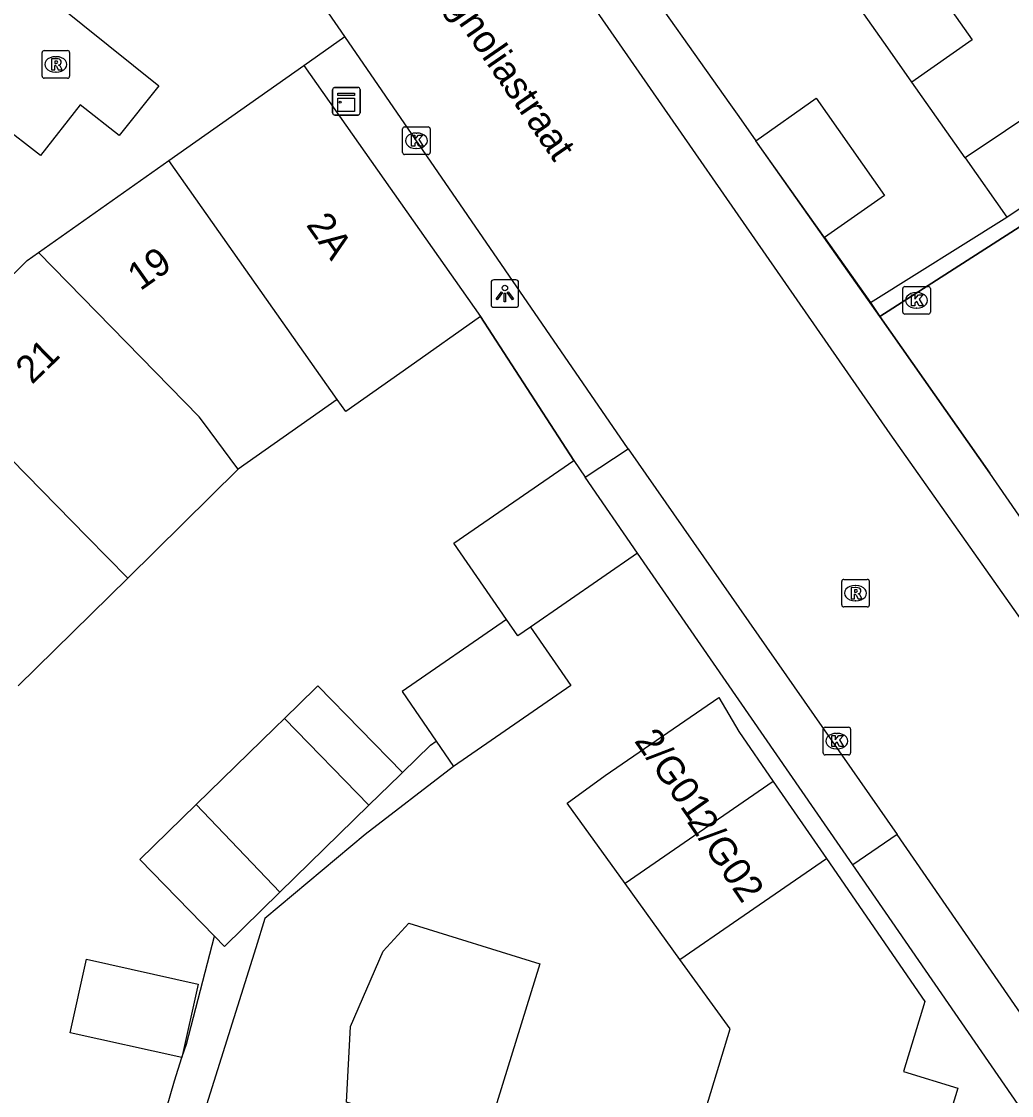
# Model space of a CAD drawing. Extents: x 161845 to 162341, y 381620 to 382158.
# Drawn here: x 161973.96 to 162009.89, y 381891.32 to 381930.27 of the extents above; entities that cross this region are included whole.
import ezdxf

# ---------------------------------------------------------------- set-up
doc = ezdxf.new("R2010")
doc.units = 0
for name, color, linetype in [('IMGEO_Kast', 7, 'Continuous'), ('IMGEO_Kolk', 7, 'Continuous'), ('IMGEO_Lichtpunt', 7, 'Continuous'), ('IMGEO_Muur', 7, 'Continuous'), ('IMGEO_Openbare_ruimte_label', 7, 'Continuous'), ('IMGEO_Pand', 7, 'Continuous'), ('IMGEO_Pand_nummerreeks', 7, 'Continuous'), ('IMGEO_Parkeervlak_gesloten', 7, 'Continuous'), ('IMGEO_Rijbaan_lokaal_open', 7, 'Continuous'), ('IMGEO_Rioolput', 7, 'Continuous'), ('IMGEO_Voetpad_halfverhard', 7, 'Continuous'), ('IMGEO_Voetpad_open', 7, 'Continuous')]:
    doc.layers.add(name, color=color, linetype=linetype)

msp = doc.modelspace()

# ---------------------------------------------------------------- linework, layer by layer
at = {"layer": 'IMGEO_Kast'}
for p, q in [((161985.253, 381926.954), (161985.253, 381927.795)), ((161985.253, 381927.795), (161985.253, 381926.954)), ((161985.328, 381927.879), (161986.169, 381927.879)), ((161986.169, 381927.879), (161985.328, 381927.879)), ((161986.253, 381927.804), (161986.253, 381926.963)), ((161986.253, 381926.963), (161986.253, 381927.804)), ((161986.178, 381926.879), (161985.337, 381926.879)), ((161985.337, 381926.879), (161986.178, 381926.879))]:
    msp.add_line(p, q, dxfattribs=at)
for points in [[(161985.448, 381927.669), (161986.048, 381927.669), (161986.048, 381927.584), (161985.448, 381927.584), (161985.448, 381927.669)], [(161985.448, 381927.494), (161986.048, 381927.494), (161986.048, 381927.005), (161985.448, 381927.005), (161985.448, 381927.494)]]:
    msp.add_lwpolyline(points, dxfattribs=at)
msp.add_circle((161985.532, 381927.343), 0.0377, dxfattribs=at)
for centre, start, end in [((161985.331, 381927.801), 92.4484, 184.2845), ((161985.331, 381927.801), 92.4484, 184.2845), ((161986.175, 381927.801), 2.4484, 94.2845), ((161986.175, 381927.801), 2.4484, 94.2845), ((161985.331, 381926.957), 182.4484, 274.2845), ((161985.331, 381926.957), 182.4484, 274.2845), ((161986.175, 381926.957), 272.4484, 4.2845), ((161986.175, 381926.957), 272.4484, 4.2845)]:
    msp.add_arc(centre, 0.0779, start, end, dxfattribs=at)
at = {"layer": 'IMGEO_Kolk'}
for p, q in [((161987.794, 381925.522), (161987.794, 381926.374)), ((161987.869, 381926.448), (161988.721, 381926.448)), ((161988.282, 381926.228), (161988.307, 381926.228)), ((161988.795, 381926.374), (161988.795, 381925.522)), ((161988.721, 381925.448), (161987.869, 381925.448)), ((161988.305, 381925.668), (161988.28, 381925.668)), ((162005.945, 381919.733), (162005.945, 381920.585)), ((162006.02, 381920.659), (162006.872, 381920.659)), ((162006.433, 381920.439), (162006.458, 381920.439)), ((162006.946, 381920.585), (162006.946, 381919.733)), ((162006.872, 381919.659), (162006.02, 381919.659)), ((162006.456, 381919.879), (162006.431, 381919.879)), ((162003.052, 381903.75), (162003.052, 381904.602)), ((162003.127, 381904.676), (162003.979, 381904.676)), ((162003.54, 381904.456), (162003.565, 381904.456)), ((162004.053, 381904.602), (162004.053, 381903.75)), ((162003.979, 381903.676), (162003.127, 381903.676)), ((162003.563, 381903.896), (162003.538, 381903.896))]:
    msp.add_line(p, q, dxfattribs=at)
for points in [[(161987.794, 381925.522), (161987.794, 381926.374)], [(161987.869, 381926.448), (161988.721, 381926.448)], [(161988.795, 381926.374), (161988.795, 381925.522)], [(161988.115, 381926.148), (161988.238, 381926.148), (161988.238, 381925.997), (161988.368, 381926.148), (161988.532, 381926.148), (161988.386, 381925.997), (161988.539, 381925.748), (161988.387, 381925.748), (161988.302, 381925.912), (161988.238, 381925.845), (161988.238, 381925.748), (161988.115, 381925.748), (161988.115, 381926.148)], [(161988.721, 381925.448), (161987.869, 381925.448)], [(162005.945, 381919.733), (162005.945, 381920.585)], [(162006.02, 381920.659), (162006.872, 381920.659)], [(162006.266, 381920.359), (162006.389, 381920.359), (162006.389, 381920.208), (162006.519, 381920.359), (162006.683, 381920.359), (162006.537, 381920.208), (162006.69, 381919.959), (162006.538, 381919.959), (162006.453, 381920.123), (162006.389, 381920.056), (162006.389, 381919.959), (162006.266, 381919.959), (162006.266, 381920.359)], [(162006.946, 381920.585), (162006.946, 381919.733)], [(162006.872, 381919.659), (162006.02, 381919.659)], [(162003.052, 381903.75), (162003.052, 381904.602)], [(162003.127, 381904.676), (162003.979, 381904.676)], [(162003.373, 381904.376), (162003.496, 381904.376), (162003.496, 381904.225), (162003.626, 381904.376), (162003.79, 381904.376), (162003.644, 381904.225), (162003.797, 381903.976), (162003.645, 381903.976), (162003.56, 381904.14), (162003.496, 381904.073), (162003.496, 381903.976), (162003.373, 381903.976), (162003.373, 381904.376)], [(162004.053, 381904.602), (162004.053, 381903.75)], [(162003.979, 381903.676), (162003.127, 381903.676)]]:
    msp.add_lwpolyline(points, dxfattribs=at)
for centre, start, end in [((161987.871, 381926.372), 91.552, 178.448), ((161987.871, 381926.372), 91.552, 178.448), ((161988.719, 381926.372), 1.552, 88.448), ((161988.719, 381926.372), 1.552, 88.448), ((161987.871, 381925.524), 181.552, 268.448), ((161987.871, 381925.524), 181.552, 268.448), ((161988.719, 381925.524), 271.552, 358.448), ((161988.719, 381925.524), 271.552, 358.448), ((162006.022, 381920.583), 91.552, 178.448), ((162006.022, 381920.583), 91.552, 178.448), ((162006.87, 381920.583), 1.552, 88.448), ((162006.87, 381920.583), 1.552, 88.448), ((162006.022, 381919.735), 181.552, 268.448), ((162006.022, 381919.735), 181.552, 268.448), ((162006.87, 381919.735), 271.552, 358.448), ((162006.87, 381919.735), 271.552, 358.448), ((162003.129, 381904.6), 91.552, 178.448), ((162003.129, 381904.6), 91.552, 178.448), ((162003.977, 381904.6), 1.552, 88.448), ((162003.977, 381904.6), 1.552, 88.448), ((162003.129, 381903.752), 181.552, 268.448), ((162003.129, 381903.752), 181.552, 268.448), ((162003.977, 381903.752), 271.552, 358.448), ((162003.977, 381903.752), 271.552, 358.448)]:
    msp.add_arc(centre, 0.0765, start, end, dxfattribs=at)
for centre, major_axis, ratio, start_param, end_param in [((161988.281, 381925.948), (-0.387, 0.002), 0.722429, 4.712389, 7.853982), ((161988.306, 381925.948), (-0.39, 0.002), 0.717154, 1.570796, 4.712389), ((162006.432, 381920.159), (-0.387, 0.002), 0.722429, 4.712389, 7.853982), ((162006.457, 381920.159), (-0.39, 0.002), 0.717154, 1.570796, 4.712389), ((162003.539, 381904.176), (-0.387, 0.002), 0.722429, 4.712389, 7.853982), ((162003.564, 381904.176), (-0.39, 0.002), 0.717154, 1.570796, 4.712389)]:
    msp.add_ellipse(centre, major_axis=major_axis, ratio=ratio, start_param=start_param, end_param=end_param, dxfattribs=at)
at = {"layer": 'IMGEO_Lichtpunt'}
for p, q in [((161991.007, 381920.809), (161991.007, 381920.002)), ((161991.007, 381920.809), (161991.007, 381920.002)), ((161991.909, 381920.904), (161991.101, 381920.904)), ((161991.909, 381920.904), (161991.101, 381920.904)), ((161992.003, 381920.002), (161992.003, 381920.809)), ((161992.003, 381920.002), (161992.003, 381920.809)), ((161991.101, 381919.908), (161991.909, 381919.908)), ((161991.101, 381919.908), (161991.909, 381919.908))]:
    msp.add_line(p, q, dxfattribs=at)
for points in [[(161991.381, 381920.473), (161991.42, 381920.445), (161991.232, 381920.183), (161991.194, 381920.21), (161991.381, 381920.473)], [(161991.483, 381920.425), (161991.53, 381920.425), (161991.53, 381920.103), (161991.483, 381920.103), (161991.483, 381920.425)], [(161991.593, 381920.445), (161991.631, 381920.472), (161991.818, 381920.21), (161991.779, 381920.182), (161991.593, 381920.445)]]:
    msp.add_lwpolyline(points, dxfattribs=at)
msp.add_circle((161991.506, 381920.607), 0.0994, dxfattribs=at)
for centre, start, end in [((161991.101, 381920.809), 90, 180), ((161991.101, 381920.809), 90, 180), ((161991.909, 381920.809), 0, 90), ((161991.909, 381920.809), 0, 90), ((161991.101, 381920.002), 180, 270), ((161991.101, 381920.002), 180, 270), ((161991.909, 381920.002), 270, 0), ((161991.909, 381920.002), 270, 360)]:
    msp.add_arc(centre, 0.0946, start, end, dxfattribs=at)
at = {"layer": 'IMGEO_Muur'}
for points in [[(162029.183, 381935.015), (162005.116, 381919.57)], [(162005.116, 381919.57), (162000.617, 381925.947)], [(161994.005, 381914.35), (161990.625, 381919.573)], [(162005.116, 381919.57), (162009.099, 381913.886)]]:
    msp.add_lwpolyline(points, dxfattribs=at)
at = {"layer": 'IMGEO_Pand'}
for points in [[(162002.916, 381941.812), (162005.794, 381937.723), (162007.393, 381935.452), (162005.352, 381934.022), (162008.461, 381929.604), (162006.277, 381928.066)], [(162006.277, 381928.066), (162005.398, 381929.314), (162000, 381936.981), (161998.693, 381938.837)], [(161996.815, 381937.513), (161995.954, 381932.533), (161999.696, 381927.253), (162000.002, 381926.821), (162000.617, 381925.947)], [(161979.313, 381925.229), (161984.206, 381928.679)], [(161984.206, 381928.679), (161990.625, 381919.573)], [(162009.717, 381923.179), (162014.054, 381926.081), (162012.595, 381928.262), (162008.206, 381925.326)], [(162008.206, 381925.326), (162006.277, 381928.066)], [(162000.617, 381925.947), (162002.808, 381927.49), (162005.286, 381923.965), (162003.111, 381922.434)], [(161974.578, 381921.891), (161979.313, 381925.229)], [(161985.421, 381916.567), (161979.313, 381925.229)], [(162008.206, 381925.326), (162009.717, 381923.179)], [(162004.775, 381920.086), (162009.717, 381923.179)], [(162003.111, 381922.434), (162004.775, 381920.086)], [(161970.27, 381917.775), (161974.166, 381921.601), (161974.578, 381921.891)], [(161981.824, 381914.031), (161981.776, 381914.096), (161980.569, 381915.731), (161980.415, 381915.939), (161974.578, 381921.891)], [(161990.625, 381919.573), (161988.026, 381917.741), (161985.733, 381916.124), (161985.421, 381916.567)], [(161970.27, 381917.775), (161976.351, 381911.583), (161977.818, 381910.089)], [(161985.421, 381916.567), (161981.824, 381914.031)], [(161991.563, 381908.581), (161989.654, 381911.35), (161994.005, 381914.35)], [(161994.005, 381914.35), (161994.422, 381913.745)], [(161981.824, 381914.031), (161977.818, 381910.089)], [(161996.322, 381910.989), (161994.422, 381913.745)], [(161996.322, 381910.989), (161992.438, 381908.312)], [(161977.818, 381910.089), (161973.841, 381906.177)], [(161991.563, 381908.581), (161987.776, 381905.971), (161989.015, 381904.173)], [(161992.438, 381908.312), (161993.899, 381906.192), (161989.645, 381903.259)], [(161992.438, 381908.312), (161991.973, 381907.988), (161991.563, 381908.581)], [(161983.505, 381904.991), (161984.638, 381906.096), (161984.723, 381906.18), (161987.79, 381903.036)], [(161995.867, 381899.01), (161993.763, 381901.918), (161995.146, 381902.927), (161999.266, 381905.759), (162000, 381904.52), (162001.246, 381902.712)], [(161980.309, 381901.873), (161983.157, 381904.652), (161983.505, 381904.991)], [(161983.505, 381904.991), (161986.575, 381901.85)], [(161989.015, 381904.173), (161989.645, 381903.259)], [(161987.79, 381903.036), (161987.705, 381902.952), (161986.575, 381901.85)], [(162001.246, 381902.712), (161995.867, 381899.01)], [(162001.246, 381902.712), (162003.176, 381899.912)], [(161980.309, 381901.873), (161978.261, 381899.875), (161980.968, 381897.1)], [(161983.343, 381898.697), (161980.309, 381901.873)], [(161986.575, 381901.85), (161983.343, 381898.697)], [(161997.86, 381896.255), (162000, 381897.727), (162003.176, 381899.912)], [(162003.176, 381899.912), (162006.744, 381894.733), (162005.97, 381892.19), (162007.941, 381891.591), (162005.854, 381884.732)], [(161997.86, 381896.255), (161995.867, 381899.01)], [(161980.968, 381897.1), (161981.328, 381896.731), (161983.343, 381898.697)], [(161990.737, 381889.536), (161985.754, 381891.086), (161985.908, 381893.822), (161987.091, 381896.551), (161988.024, 381897.575), (161992.777, 381896.096), (161990.737, 381889.536)], [(161979.78, 381892.696), (161975.731, 381893.595), (161976.323, 381896.263), (161980.372, 381895.364), (161979.78, 381892.696)], [(161997.695, 381887.216), (161999.681, 381893.737), (161997.86, 381896.255)]]:
    msp.add_lwpolyline(points, dxfattribs=at)
at = {"layer": 'IMGEO_Parkeervlak_gesloten'}
msp.add_lwpolyline([(162005.116, 381919.57), (162029.183, 381935.015), (162031.394, 381936.463)], dxfattribs=at)
at = {"layer": 'IMGEO_Rijbaan_lokaal_open'}
for points in [[(161992.276, 381934.334), (162005.472, 381915.32), (162010.266, 381908.536), (162014.832, 381902.075)], [(161985.7, 381929.725), (161984.055, 381932.119)], [(161995.982, 381914.769), (161985.7, 381929.725)], [(161995.982, 381914.769), (162005.739, 381900.791)], [(162016.258, 381885.569), (162005.739, 381900.791)]]:
    msp.add_lwpolyline(points, dxfattribs=at)
at = {"layer": 'IMGEO_Rioolput'}
for p, q in [((161974.711, 381928.29), (161974.711, 381929.142)), ((161974.786, 381929.216), (161975.638, 381929.216)), ((161975.199, 381928.996), (161975.224, 381928.996)), ((161975.712, 381929.142), (161975.712, 381928.29)), ((161975.638, 381928.216), (161974.786, 381928.216)), ((161975.222, 381928.436), (161975.197, 381928.436)), ((162003.731, 381909.114), (162003.731, 381909.966)), ((162003.806, 381910.04), (162004.658, 381910.04)), ((162004.732, 381909.966), (162004.732, 381909.114)), ((162004.219, 381909.82), (162004.244, 381909.82)), ((162004.242, 381909.26), (162004.217, 381909.26)), ((162004.658, 381909.04), (162003.806, 381909.04))]:
    msp.add_line(p, q, dxfattribs=at)
for points in [[(161974.711, 381928.29), (161974.711, 381929.142)], [(161974.786, 381929.216), (161975.638, 381929.216)], [(161975.3, 381928.914), (161975.048, 381928.916), (161975.048, 381928.516)], [(161975.712, 381929.142), (161975.712, 381928.29)], [(161975.048, 381928.516), (161975.172, 381928.516), (161975.172, 381928.678), (161975.183, 381928.678)], [(161975.226, 381928.835), (161975.172, 381928.835), (161975.172, 381928.754)], [(161975.172, 381928.754), (161975.224, 381928.754)], [(161975.23, 381928.649), (161975.301, 381928.516), (161975.441, 381928.516), (161975.376, 381928.642)], [(161975.638, 381928.216), (161974.786, 381928.216)], [(162003.731, 381909.114), (162003.731, 381909.966)], [(162003.806, 381910.04), (162004.658, 381910.04)], [(162004.732, 381909.966), (162004.732, 381909.114)], [(162004.32, 381909.738), (162004.068, 381909.74), (162004.068, 381909.34)], [(162004.068, 381909.34), (162004.192, 381909.34), (162004.192, 381909.502), (162004.203, 381909.502)], [(162004.246, 381909.659), (162004.192, 381909.659), (162004.192, 381909.578)], [(162004.192, 381909.578), (162004.244, 381909.578)], [(162004.25, 381909.473), (162004.321, 381909.34), (162004.461, 381909.34), (162004.396, 381909.466)], [(162004.658, 381909.04), (162003.806, 381909.04)]]:
    msp.add_lwpolyline(points, dxfattribs=at)
for centre, radius, start, end in [((161974.788, 381929.14), 0.0765, 91.552, 178.448), ((161974.788, 381929.14), 0.0765, 91.552, 178.448), ((161975.299, 381928.804), 0.109, 350.3612, 89.416), ((161975.636, 381929.14), 0.0765, 1.552, 88.448), ((161975.636, 381929.14), 0.0765, 1.552, 88.448), ((161975.182, 381928.625), 0.0533, 26.0293, 88.6989), ((161975.208, 381928.943), 0.19, 274.7715, 282.9687), ((161975.232, 381928.739), 0.0964, 77.0061, 93.1865), ((161975.246, 381928.796), 0.0378, 276.6634, 79.6772), ((161975.297, 381928.804), 0.112, 277.5842, 350.9817), ((161975.281, 381928.589), 0.108, 29.5134, 73.7905), ((161974.788, 381928.292), 0.0765, 181.552, 268.448), ((161974.788, 381928.292), 0.0765, 181.552, 268.448), ((161975.636, 381928.292), 0.0765, 271.552, 358.448), ((161975.636, 381928.292), 0.0765, 271.552, 358.448), ((162003.808, 381909.964), 0.0765, 91.552, 178.448), ((162003.808, 381909.964), 0.0765, 91.552, 178.448), ((162004.656, 381909.964), 0.0765, 1.552, 88.448), ((162004.656, 381909.964), 0.0765, 1.552, 88.448), ((162004.202, 381909.449), 0.0533, 26.0293, 88.6989), ((162004.228, 381909.767), 0.19, 274.7715, 282.9687), ((162004.252, 381909.563), 0.0964, 77.0061, 93.1865), ((162004.266, 381909.62), 0.0378, 276.6634, 79.6772), ((162004.319, 381909.628), 0.109, 350.3612, 89.416), ((162004.317, 381909.628), 0.112, 277.5842, 350.9817), ((162004.301, 381909.413), 0.108, 29.5134, 73.7905), ((162003.808, 381909.116), 0.0765, 181.552, 268.448), ((162003.808, 381909.116), 0.0765, 181.552, 268.448), ((162004.656, 381909.116), 0.0765, 271.552, 358.448), ((162004.656, 381909.116), 0.0765, 271.552, 358.448)]:
    msp.add_arc(centre, radius, start, end, dxfattribs=at)
for centre, major_axis, ratio, start_param, end_param in [((161975.198, 381928.716), (-0.387, 0.002), 0.722429, 4.712389, 7.853982), ((161975.223, 381928.716), (-0.39, 0.002), 0.717154, 1.570796, 4.712389), ((162004.218, 381909.54), (-0.387, 0.002), 0.722429, 4.712389, 7.853982), ((162004.243, 381909.54), (-0.39, 0.002), 0.717154, 1.570796, 4.712389)]:
    msp.add_ellipse(centre, major_axis=major_axis, ratio=ratio, start_param=start_param, end_param=end_param, dxfattribs=at)
at = {"layer": 'IMGEO_Voetpad_halfverhard'}
for points in [[(161987.79, 381903.036), (161988.811, 381904.032), (161989.015, 381904.173)], [(161989.645, 381903.259), (161986.432, 381900.785), (161982.8, 381897.739), (161982.465, 381896.672), (161978.76, 381884.865), (161974.911, 381871.274), (161970.994, 381859.267), (161970.22, 381848.039)], [(161979.78, 381892.696), (161979.956, 381893.187), (161980.968, 381897.1)], [(161974.874, 381875.809), (161979.512, 381891.857), (161979.78, 381892.696)]]:
    msp.add_lwpolyline(points, dxfattribs=at)
at = {"layer": 'IMGEO_Voetpad_open'}
for points in [[(161975.275, 381930.89), (161978.945, 381927.94), (161977.509, 381926.137), (161976.096, 381927.253), (161974.659, 381925.411), (161973.184, 381926.553), (161971.785, 381924.723), (161970.335, 381925.865), (161968.886, 381924.087), (161965.223, 381926.998)], [(161984.206, 381928.679), (161985.7, 381929.725)], [(162003.111, 381922.434), (162000.617, 381925.947)], [(162004.775, 381920.086), (162005.116, 381919.57)], [(161990.625, 381919.573), (161994.005, 381914.35)], [(162014.227, 381906.459), (162012.533, 381908.931), (162009.099, 381913.886), (162005.116, 381919.57)], [(161994.422, 381913.745), (161995.982, 381914.769)], [(162004.132, 381899.684), (162000, 381905.666), (161996.322, 381910.989)], [(162005.739, 381900.791), (162004.132, 381899.684)], [(161993.909, 381784.124), (162000, 381811.259), (162006.057, 381838.422), (162012.585, 381866.816), (162015.506, 381878.919), (162015.663, 381880.219), (162015.619, 381881.528), (162015.122, 381883.128), (162013.985, 381885.418), (162004.242, 381899.525), (162004.132, 381899.684)]]:
    msp.add_lwpolyline(points, dxfattribs=at)

# ---------------------------------------------------------------- texts
at = {"layer": 'IMGEO_Openbare_ruimte_label'}
msp.add_text('Magnoliastraat', height=1, rotation=304.5646, dxfattribs=at).set_placement((161988.33, 381932.371))
at = {"layer": 'IMGEO_Pand_nummerreeks'}
for s, rotation, p in [('2A', 305.1808, (161984.271, 381922.894)), ('19', 35.1853, (161978.274, 381920.484)), ('21', 44.2724, (161974.347, 381917.085)), ('2/G01', 304.992, (161996.178, 381904.181)), ('2/G02', 304.2157, (161998.092, 381901.259))]:
    msp.add_text(s, height=1, rotation=rotation, dxfattribs=at).set_placement(p)

doc.saveas('drawing.dxf')
